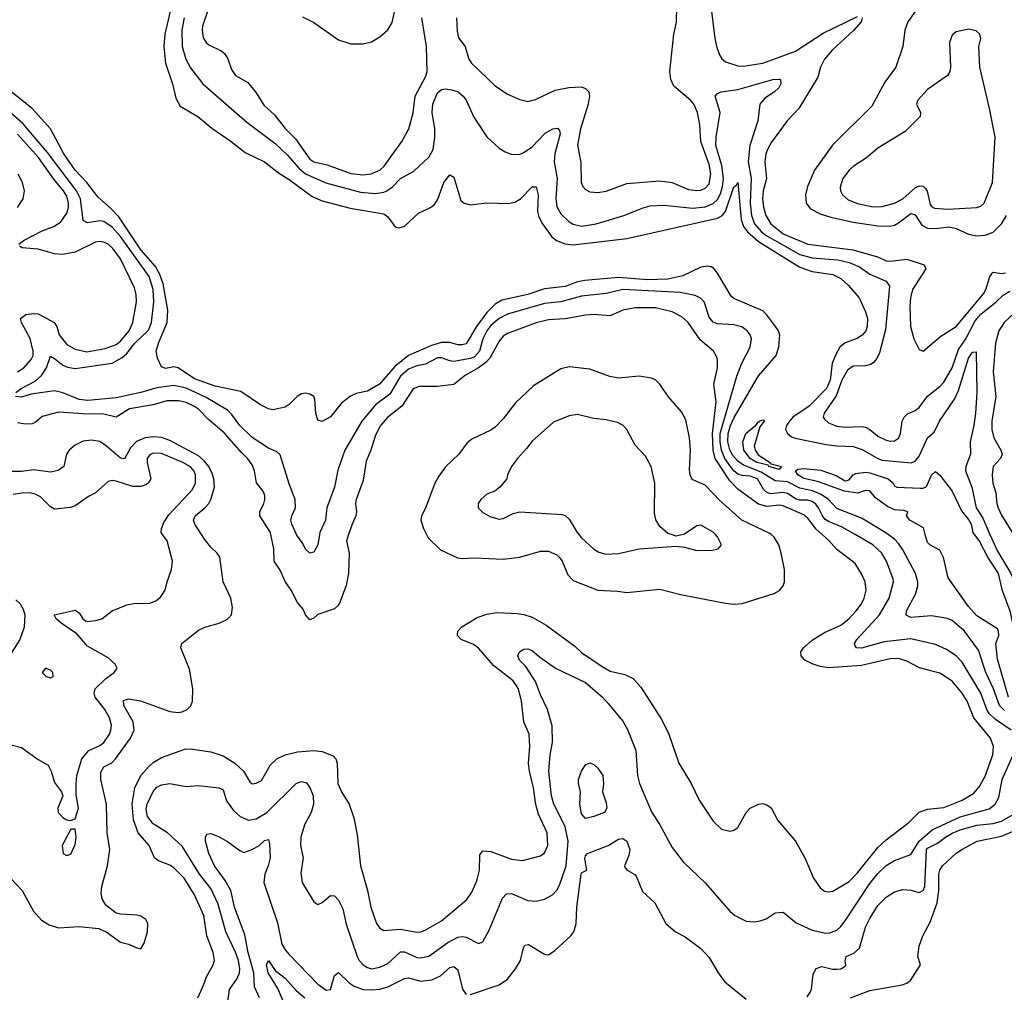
# Model space of a CAD drawing. Header units: inches. Extents: x 1552611 to 1694776, y 811966 to 917215.
# Tile 264 of 549: x 1604541 to 1609324, y 897776 to 902501. Entities that reach past the tile are written whole.
import ezdxf

# ---------------------------------------------------------------- set-up
doc = ezdxf.new("R2010")
doc.units = ezdxf.units.IN
doc.header["$MEASUREMENT"] = 0
doc.layers.add('B6809', color=7, linetype='Continuous')
doc.layers.add('B6900', color=7, linetype='Continuous')

msp = doc.modelspace()

# ---------------------------------------------------------------- linework, layer by layer
at = {"layer": 'B6809', "color": 5}
for points, elevation in [([(1604450, 898991.3), (1604550, 898964.9), (1604630, 898907.4), (1604678.9, 898878.9), (1604694.4, 898850), (1604710, 898796), (1604744, 898750), (1604750.6, 898730), (1604725.5, 898670), (1604728, 898650), (1604750, 898624.9), (1604770, 898614), (1604790, 898610.8), (1604810, 898618), (1604827.3, 898670), (1604816, 898736), (1604815.1, 898790), (1604819.3, 898830), (1604842.4, 898910), (1604876.8, 898950), (1604930, 898975.8), (1604949.9, 898990.1), (1604976.8, 899030), (1604984.2, 899050), (1604986.3, 899073.7), (1604978, 899110), (1604955, 899150), (1604908.4, 899210), (1604902.9, 899230), (1604908.1, 899250), (1604959, 899301), (1605000.7, 899330), (1605015.1, 899350), (1605004.2, 899370), (1604970, 899400.5), (1604870, 899456.9), (1604818, 899518), (1604742.7, 899570), (1604719, 899590), (1604708.7, 899610), (1604810, 899632.7), (1604830, 899618.8), (1604847.7, 899590), (1604860.9, 899580.9), (1604870, 899577.6), (1604910, 899581.7), (1604939.3, 899590), (1604990, 899628.7), (1605061.5, 899658.5), (1605095.2, 899664.8), (1605173, 899667), (1605202, 899678), (1605224.9, 899695.1), (1605248, 899730), (1605256.9, 899770), (1605278.7, 899830), (1605283, 899870), (1605256.8, 899970), (1605235, 900000)], 940), ([(1604495.6, 898330), (1604552.7, 898270), (1604608.9, 898170), (1604646.5, 898126.5), (1604683.6, 898103.6), (1604730, 898089.1), (1604830, 898096.5), (1604925.3, 898085.3), (1604965.9, 898065.9), (1605030, 898019.3), (1605070, 898010.4), (1605110, 897992.2), (1605130, 897988), (1605145.6, 898014.4), (1605162, 898070), (1605163.9, 898110), (1605154, 898130), (1605130, 898145.7), (1605110, 898150.9), (1605030, 898155.1), (1605010, 898161.3), (1604959.6, 898199.6), (1604941.1, 898230), (1604937, 898257), (1604939.6, 898290), (1604967.3, 898390), (1604979.4, 898470), (1604966.7, 898550), (1604962, 898690), (1604935.2, 898810), (1604934.8, 898845.2), (1604949.3, 898870.7), (1604988.9, 898891.1), (1605005.7, 898910), (1605078.7, 899010), (1605096.4, 899050), (1605093, 899090), (1605047.6, 899170), (1605045.6, 899194.4), (1605070, 899202.1), (1605128, 899192), (1605270, 899139.6), (1605310, 899136.1), (1605330, 899138.9), (1605354.7, 899150), (1605371.7, 899168.3), (1605380.1, 899190), (1605382.8, 899250), (1605366.5, 899346.5), (1605323.7, 899450), (1605329.3, 899470), (1605410, 899534.6), (1605440.9, 899550), (1605509.5, 899570), (1605537.3, 899582.7), (1605552, 899590), (1605569.6, 899610), (1605574.1, 899645.9), (1605567.3, 899690), (1605529.7, 899770), (1605512.4, 899890), (1605499.8, 899910), (1605470, 899938.2), (1605438.1, 899978.1), (1605424, 900000)], 920), ([(1605405.7, 897750), (1605434.3, 897810), (1605448.5, 897851.5), (1605481, 897910), (1605487.5, 897930), (1605480.9, 897970), (1605449.3, 898050), (1605435.2, 898150), (1605389.9, 898250), (1605339.4, 898330), (1605290, 898381.1), (1605270, 898393.6), (1605215.3, 898415.3), (1605195.6, 898430), (1605169.9, 898490), (1605115.8, 898550), (1605093.3, 898613.3), (1605087.8, 898692.2), (1605101, 898770), (1605130, 898829.4), (1605170, 898875.1), (1605190, 898892.5), (1605230, 898916), (1605343, 898957), (1605370, 898959), (1605470, 898943.6), (1605530, 898925), (1605586.7, 898890), (1605627.7, 898850), (1605659, 898799), (1605670, 898788.7), (1605690, 898791.3), (1605715.6, 898804.4), (1605759.5, 898880.5), (1605789.9, 898910.1), (1605830, 898930.2), (1605890, 898944.6), (1605971, 898951), (1606010, 898946.2), (1606064.5, 898924.5), (1606077.2, 898910), (1606083, 898890), (1606087, 898790), (1606104.7, 898750), (1606140.7, 898690), (1606164.2, 898624.2), (1606180.8, 898540.8), (1606196.1, 898390), (1606230.2, 898270), (1606246.3, 898190), (1606274.9, 898110), (1606290, 898087.4), (1606310, 898076.1), (1606390, 898082.1), (1606470, 898068.1), (1606490, 898070.2), (1606510, 898078.5), (1606590, 898122.7), (1606712.3, 898227.7), (1606736.8, 898263.2), (1606762.3, 898317.7), (1606773.8, 898370), (1606776.1, 898443.9), (1606790, 898463.6), (1606830, 898460.2), (1606930, 898423.2), (1606982.9, 898417.1), (1607070, 898438.9), (1607090, 898453.7), (1607106, 898490), (1607103.9, 898550), (1607061, 898641), (1607048.6, 898688.6), (1607036.9, 898770), (1607016.9, 898850), (1607013.1, 898890), (1607019, 898970), (1607015.4, 899030), (1606989.9, 899090), (1606979.3, 899190), (1606964.3, 899250), (1606938, 899290), (1606843.3, 899363.3), (1606770, 899448.4), (1606745.8, 899465.8), (1606686, 899490), (1606668.4, 899510), (1606669.8, 899530), (1606688.6, 899551.4), (1606763.1, 899596.9), (1606810, 899613.8), (1606859.1, 899620.9), (1606956.7, 899616.7), (1606990, 899612.2), (1607030, 899599), (1607099, 899559), (1607237.3, 899457.3), (1607270, 899426.2), (1607370, 899359), (1607410, 899336.8), (1607480.7, 899320.7), (1607521, 899301), (1607558.7, 899258.7), (1607660.5, 899100.5), (1607694.7, 899030), (1607742.7, 898890), (1607802, 898790), (1607841.1, 898710), (1607910, 898607.7), (1607950, 898568), (1607990, 898559.1), (1608010, 898564), (1608030, 898576), (1608069.5, 898650), (1608089.7, 898670.3), (1608130, 898690.6), (1608150, 898693.4), (1608170, 898687.3), (1608191.8, 898671.8), (1608223.8, 898610), (1608309, 898510), (1608355, 898430), (1608397.5, 898330), (1608430, 898284), (1608450, 898268.1), (1608470, 898263.8), (1608490, 898267.7), (1608570, 898314.1), (1608610, 898356.1), (1608710, 898480.1), (1608750, 898516.8), (1608859.3, 898600.7), (1608910, 898651.6), (1608950, 898666.3), (1609030, 898673.7), (1609119.8, 898710), (1609175.7, 898744.3), (1609203.4, 898776.6), (1609230, 898825.5), (1609267.3, 898930), (1609271.8, 898970), (1609256.3, 899010), (1609175.1, 899110), (1609143.5, 899190), (1609118.9, 899230), (1609070, 899286.8), (1609010, 899326.8), (1608912.4, 899352.4), (1608850, 899385.5), (1608810, 899398.2), (1608770, 899396.4), (1608630, 899363.3), (1608470, 899352.6), (1608430, 899358.5), (1608390, 899371.4), (1608355.3, 899390), (1608336.2, 899410), (1608335.2, 899430), (1608347.5, 899450), (1608390, 899487.3), (1608450, 899524.5), (1608530, 899559.8), (1608568.3, 899590), (1608604.2, 899630), (1608630, 899663.6), (1608643.2, 899690), (1608651.9, 899730), (1608648.3, 899770), (1608630, 899809.7), (1608598.7, 899858.7), (1608510, 899926.6), (1608471.5, 899971.5), (1608439.4, 900000)], 880), ([(1606138.7, 900000), (1606128.7, 899970), (1606141.2, 899910), (1606138.5, 899810), (1606127, 899753), (1606093.7, 899666.3), (1606086.9, 899653.1), (1606070, 899639.7), (1605990, 899612.2), (1605970, 899593.6), (1605950, 899585.3), (1605930, 899609.6), (1605917.2, 899637.2), (1605889.9, 899670), (1605859.4, 899730), (1605830, 899772.4), (1605806.1, 899826.1), (1605776.7, 899870), (1605775.2, 899930), (1605761.4, 900000)], 880), ([(1605997, 900000), (1605988.7, 899950), (1605970, 899914.5), (1605950, 899909.5), (1605930, 899929.4), (1605916.4, 899956.4), (1605890, 899992), (1605886.3, 900000)], 860), ([(1606516.7, 900000), (1606524.5, 899984.5), (1606585.4, 899925.4), (1606667.4, 899887.4), (1606690, 899883.5), (1606750, 899886.9), (1606890, 899880.1), (1606970, 899890.2), (1607070, 899919), (1607110, 899919.7), (1607150, 899901.5), (1607162, 899890), (1607175.3, 899870), (1607204, 899804), (1607230, 899776.3), (1607350, 899730.2), (1607445.3, 899725.3), (1607490, 899718.3), (1607650, 899734.5), (1607751, 899709), (1607970, 899666.5), (1608010, 899661.5), (1608050, 899665.3), (1608206, 899714), (1608231.8, 899728.2), (1608249.7, 899750), (1608256.4, 899770), (1608255.8, 899830), (1608240.6, 899910), (1608227.7, 899950), (1608206.4, 899986.4), (1608191.6, 900000)], 920), ([(1607256.4, 900000), (1607270, 899983.1), (1607330, 899929.1), (1607354.9, 899914.9), (1607390, 899904.5), (1607450, 899907.3), (1607550, 899930.3), (1607730, 899942.8), (1607770, 899938.8), (1607830, 899922), (1607903.8, 899923.8), (1607933.2, 899930), (1607949.2, 899950), (1607930, 899989), (1607920.4, 900000)], 940), ([(1607764.4, 900000), (1607730, 899992.7), (1607706.6, 900000)], 940), ([(1609356.5, 899050), (1609280.8, 899100.8), (1609250.3, 899130), (1609238.8, 899150), (1609209.5, 899230), (1609119.7, 899379.7), (1609090, 899411.4), (1609042.2, 899442.2), (1608990, 899465.5), (1608870, 899493.4), (1608740.9, 899479.1), (1608630, 899448.7), (1608606, 899450), (1608598.7, 899458.7), (1608595.4, 899470), (1608607.9, 899490), (1608717.9, 899610), (1608763.8, 899690), (1608784.9, 899770), (1608783.9, 899783.9), (1608751, 899870), (1608728.5, 899910), (1608685.5, 899950), (1608599.2, 900000)], 860), ([(1609324.4, 899144.4), (1609300.6, 899170), (1609270.9, 899250.9), (1609233.8, 899330), (1609198.4, 899438.4), (1609130, 899531.1), (1609070, 899582.5), (1609047.9, 899592.1), (1608970, 899604.9), (1608870, 899597.1), (1608847.5, 899607.5), (1608849.1, 899630), (1608893.1, 899710), (1608903.2, 899750), (1608903.6, 899770), (1608892.2, 899810), (1608830, 899924.8), (1608810, 899956.1), (1608790, 899977.5), (1608759, 900000)], 840), ([(1609344.8, 899210), (1609290, 899394), (1609283.2, 899470), (1609296.5, 899510), (1609296.3, 899530), (1609290, 899542.2), (1609190, 899605.7), (1609149.7, 899650), (1609051.6, 899790), (1609028.1, 899888.1), (1609010, 899924), (1608962, 899950), (1608950, 899962), (1608940, 900000)], 820), ([(1609177.9, 900000), (1609201.4, 899970), (1609244.6, 899884.6), (1609293.1, 899810), (1609312.2, 899732.2), (1609351, 899630), (1609363.9, 899570), (1609374.5, 899550), (1609390, 899532.3), (1609410, 899521), (1609470, 899510.8), (1609490, 899496.1), (1609548.5, 899430), (1609576.9, 899376.9), (1609596.4, 899356.4), (1609630, 899347.6), (1609690, 899342.8), (1609721.6, 899330), (1609750, 899299.1), (1609799.2, 899219.2), (1609872, 899152), (1609910, 899136.9), (1609930, 899134.9), (1610000, 899143.7)], 820), ([(1609254, 900000), (1609290, 899919.4), (1609353.9, 899813.9), (1609410, 899689.4), (1609451.4, 899650), (1609485.5, 899605.5), (1609565.4, 899570), (1609595.8, 899550), (1609622, 899522), (1609650, 899479.7), (1609665.7, 899465.7), (1609733.4, 899430), (1609815.3, 899395.3), (1609838.2, 899378.2), (1609870, 899344.5), (1609890, 899332.2), (1609930, 899320.2), (1609986, 899286), (1610000, 899279.7)], 840), ([(1604522, 899682), (1604542.8, 899662.8), (1604558, 899638), (1604566.3, 899610), (1604562.8, 899550), (1604541.1, 899490), (1604468, 899372)], 940), ([(1605552.2, 897730), (1605559.9, 897790), (1605597.2, 897842.8), (1605608.3, 897870), (1605609.9, 897890.1), (1605603.5, 897930), (1605590, 897971.6), (1605542.5, 898070), (1605504.8, 898204.8), (1605470, 898279.9), (1605414.3, 898350), (1605330, 898485.5), (1605259.3, 898550), (1605190, 898595.2), (1605162.4, 898630), (1605154.7, 898665.3), (1605159.9, 898690), (1605190, 898752.3), (1605207.4, 898772.6), (1605230, 898783.5), (1605270.1, 898790.1), (1605350, 898776.2), (1605410, 898780.2), (1605510.6, 898770), (1605530, 898759.5), (1605546.2, 898706.2), (1605579.5, 898659.5), (1605612.6, 898630), (1605652.2, 898612.2), (1605690, 898619.2), (1605741.6, 898650), (1605884, 898790), (1605910, 898799.7), (1605934.2, 898794.2), (1605950, 898770.4), (1605965.9, 898730), (1605968.1, 898690), (1605956.8, 898650), (1605924.2, 898590), (1605907.3, 898530), (1605905.7, 898490), (1605918, 898430), (1605905.9, 898354.1), (1605913.1, 898310), (1605970, 898214.8), (1605990, 898202), (1606010, 898213), (1606050, 898246.4), (1606070, 898244.4), (1606090, 898223.7), (1606110, 898181.6), (1606127, 898107), (1606180.1, 897950), (1606190.2, 897930), (1606208.8, 897908.8), (1606230, 897896.1), (1606250, 897890.8), (1606290, 897898.1), (1606330, 897916.6), (1606390, 897971.9), (1606410, 897973.3), (1606470, 897945.2), (1606490, 897942.9), (1606529, 897951), (1606621.4, 898018.6), (1606670, 898044.4), (1606690, 898047.8), (1606710, 898044.7), (1606770, 898012.7), (1606782.4, 898017.6), (1606790, 898022), (1606821.8, 898078.2), (1606886.6, 898233.4), (1606905.9, 898254.1), (1606930, 898256), (1607010, 898222.6), (1607050, 898218.2), (1607090, 898228.2), (1607129.9, 898250.1), (1607150, 898272.4), (1607163.3, 898296.7), (1607194.7, 898390), (1607205.1, 898510), (1607190, 898581.7), (1607135, 898690), (1607123.9, 898730), (1607110.9, 898850), (1607117.6, 898930), (1607128.4, 898990), (1607127.8, 899070), (1607105.4, 899150), (1607070, 899220.4), (1607045.8, 899285.9), (1606998.9, 899358.9), (1606968.9, 899390), (1606961, 899410), (1606968, 899430), (1606990, 899443.7), (1607010, 899445.3), (1607030, 899436), (1607065.3, 899405.3), (1607143.6, 899350), (1607290, 899280.5), (1607371.3, 899210), (1607399.7, 899179.7), (1607470, 899093.6), (1607495.4, 899050), (1607533.8, 898950), (1607542.7, 898830), (1607550.9, 898790.9), (1607610, 898652.2), (1607650.2, 898590), (1607710, 898479.3), (1607764.2, 898410), (1607870, 898307.6), (1607990.3, 898170), (1608014.9, 898150), (1608070, 898122.3), (1608110, 898118.9), (1608137.3, 898122.8), (1608166.9, 898133.1), (1608210, 898161.6), (1608250, 898164.9), (1608312.7, 898112.8), (1608390, 898077.6), (1608457.1, 898062.9), (1608475.8, 898064.2), (1608510, 898078), (1608530, 898095.3), (1608550, 898122.8), (1608670, 898304.6), (1608710, 898353.4), (1608750, 898391.5), (1608790, 898415.7), (1608870, 898446), (1608910.1, 898509.9), (1608973.9, 898566.1), (1609110, 898628.5), (1609250, 898668.1), (1609279.1, 898690), (1609296.8, 898723.2), (1609313.3, 898810), (1609366, 898930)], 860), ([(1608365.7, 897754.3), (1608382.4, 897777.6), (1608387.9, 897792.1), (1608395.8, 897864.2), (1608410, 897892.4), (1608438, 897902), (1608488.7, 897888.7), (1608510, 897887.8), (1608530, 897890.3), (1608550, 897903.8), (1608554.7, 897910), (1608551.2, 897930), (1608555.6, 897950), (1608593.3, 897966.7), (1608620.6, 897990), (1608650, 898092), (1608670, 898135.3), (1608710, 898197.6), (1608750, 898238.6), (1608790, 898263.9), (1608830, 898275.9), (1608870, 898273), (1608910, 898260.3), (1608930, 898270.3), (1608936.9, 898290), (1608945.9, 898470), (1608950, 898476.3), (1608999.9, 898500.1), (1609037.4, 898530), (1609070, 898548.8), (1609110, 898566.1), (1609190, 898588.1), (1609270, 898595.5), (1609310, 898607.6), (1609370, 898641)], 840), ([(1605705.9, 897750), (1605682.1, 897802.1), (1605678.3, 897870), (1605651.2, 897970), (1605634.6, 898054.6), (1605585.2, 898190), (1605567.2, 898270), (1605539.1, 898319.1), (1605488.1, 898390), (1605459.2, 898450), (1605443.7, 898510), (1605443.8, 898530), (1605450, 898543.8), (1605470, 898547.2), (1605510, 898531.4), (1605550, 898509), (1605610, 898464.4), (1605630, 898455.8), (1605670, 898470.1), (1605704.8, 898490), (1605730, 898513.6), (1605750, 898518), (1605755.2, 898495.2), (1605757.3, 898430), (1605748, 898390), (1605732.1, 898350), (1605726.7, 898310), (1605793.5, 898113.5), (1605815, 898010), (1605830, 897982.3), (1605850, 897959), (1605990, 897816.3), (1606030, 897786.8), (1606050.5, 897789.5), (1606070, 897857.1), (1606090, 897873.1), (1606141.6, 897821.6), (1606165.1, 897805.1), (1606210, 897789.1), (1606250, 897787.7), (1606290, 897792), (1606330, 897803.4), (1606410, 897843), (1606430, 897845.6), (1606490, 897830.5), (1606543.3, 897836.7), (1606584.3, 897855.7), (1606630, 897897.3), (1606650, 897901.4), (1606670, 897885.7), (1606691.6, 897791.6), (1606710, 897765.9)], 840), ([(1606730, 897764.7), (1606870, 897813.1), (1606910, 897840.2), (1606950, 897890.2), (1606973.3, 897930), (1606987.8, 897992.2), (1606995.4, 898004.6), (1607011.8, 898008.2), (1607090, 897961.7), (1607110, 897958.7), (1607140.9, 897979.1), (1607217.4, 898050), (1607232.3, 898070), (1607244.6, 898110), (1607247.6, 898190), (1607268.3, 898350), (1607270, 898356.3), (1607295.3, 898370), (1607285.9, 898425.9), (1607290, 898439.3), (1607299.6, 898450), (1607399.5, 898490), (1607450, 898519.3), (1607470, 898523.8), (1607490, 898510.4), (1607504.4, 898470), (1607500, 898440), (1607478.8, 898390), (1607481.4, 898381.4), (1607491.3, 898370), (1607529, 898349), (1607537.8, 898337.8), (1607565.8, 898265.8), (1607625.5, 898210), (1607678.8, 898110), (1607727.3, 898070), (1607774, 898046), (1607850, 897988.2), (1607890, 897944.9), (1607934.4, 897870), (1607966.5, 897826.5), (1608070, 897743.1)], 840), ([(1608577, 897750), (1608670, 897785.2), (1608827.5, 897812.5), (1608850, 897820.3), (1608867.3, 897832.7), (1608917, 897910), (1608903.8, 897950), (1608910, 898000.5), (1608927.4, 898050), (1608963.5, 898116.5), (1608997.3, 898210), (1609006.1, 898270), (1609005, 898350), (1609009.9, 898370), (1609023.7, 898390), (1609090, 898452), (1609117.3, 898470), (1609191.6, 898510), (1609310, 898534.5), (1609363.4, 898556.6)], 820), ([(1605830, 897709.6), (1605795.2, 897795.2), (1605748.6, 897870), (1605740.4, 897910), (1605749.6, 897930.4), (1605782.1, 897882.1), (1605830, 897844.5), (1605884.4, 897784.4), (1605925.6, 897750)], 820)]:
    msp.add_lwpolyline(points, dxfattribs=dict(at, elevation=elevation))
for points, elevation in [([(1604666, 899350), (1604650.6, 899330), (1604670, 899310.6), (1604690, 899304.4), (1604704, 899310), (1604702, 899330), (1604690, 899340.7)], 960), ([(1607290, 898620.9), (1607270, 898643.7), (1607261.1, 898690), (1607265.1, 898750), (1607255.1, 898790), (1607254.7, 898810), (1607269.7, 898850), (1607290, 898881), (1607310, 898890.8), (1607330, 898882), (1607350, 898865.5), (1607372.9, 898830), (1607376.5, 898790), (1607371.7, 898750), (1607390, 898696), (1607393.4, 898670), (1607381, 898650), (1607330, 898629.4)], 840), ([(1604810, 898568), (1604790, 898568), (1604746.8, 898490), (1604752, 898450), (1604770, 898441), (1604790, 898446.8), (1604810, 898494), (1604815.1, 898530)], 940)]:
    msp.add_lwpolyline(points, close=True, dxfattribs=dict(at, elevation=elevation))
at = {"layer": 'B6900', "color": 5}
for points, elevation in [([(1605915.1, 902515.1), (1605970, 902486.7), (1606090, 902403.1), (1606150, 902384.2), (1606210, 902384.2), (1606250, 902393.1), (1606290, 902418.3), (1606328.5, 902451.5), (1606350, 902487), (1606396.9, 902703.1)], 920), ([(1606663.1, 902510), (1606665.7, 902445.7), (1606672.1, 902412.1), (1606705.1, 902370), (1606722.6, 902310), (1606735, 902290), (1606850, 902180.2), (1606910, 902139.7), (1606970, 902114), (1607010, 902103.9), (1607046.7, 902113.3), (1607141.6, 902158.4), (1607208.1, 902171.9), (1607270, 902174.3), (1607290, 902167.3), (1607305.8, 902150), (1607309.4, 902130), (1607302.6, 902090), (1607264.5, 901970), (1607251, 901891), (1607266.6, 901806.6), (1607268.6, 901710), (1607276.1, 901690), (1607290, 901675.3), (1607310, 901665.4), (1607350, 901661.3), (1607390, 901668.8), (1607490, 901704.6), (1607650, 901718.7), (1607710, 901710.7), (1607790, 901675.3), (1607830, 901670.7), (1607850, 901673.6), (1607870, 901682.6), (1607890, 901703.8), (1607898.5, 901750), (1607890, 901797.2), (1607849.9, 901910), (1607845.4, 901990), (1607834.2, 902050), (1607816, 902090), (1607799.9, 902110), (1607717.8, 902177.8), (1607703.4, 902210), (1607698.7, 902250), (1607718.4, 902430), (1607731.6, 902488.4), (1607734.7, 902650)], 880), ([(1607893.7, 902610), (1607917.1, 902410), (1607926.7, 902366.7), (1607940.8, 902330), (1607951.2, 902311.2), (1607970, 902296.5), (1608030, 902277.5), (1608055, 902275), (1608150, 902290.1), (1608310, 902348.1), (1608444.6, 902435.4), (1608610, 902516)], 880), ([(1605278, 902570), (1605245.5, 902430), (1605241.6, 902370), (1605249.4, 902290), (1605283, 902190), (1605299.5, 902119.5), (1605321.1, 902081.1), (1605406, 902030), (1605473.7, 901973.7), (1605568, 901910), (1605636.2, 901856.2), (1605730.2, 901810), (1605797.4, 901757.4), (1605850, 901724.6), (1605962.5, 901642.5), (1606010, 901621.2), (1606145.5, 901585.5), (1606310, 901557.4), (1606330, 901543.1), (1606360.8, 901500.7), (1606370, 901492.6), (1606384.7, 901490), (1606410, 901497.8), (1606478.3, 901561.7), (1606532.8, 901587.2), (1606556.2, 901603.8), (1606571.4, 901628.6), (1606601.8, 901710), (1606630, 901748), (1606650, 901736), (1606683.4, 901623.4), (1606699.3, 901610), (1606730, 901601), (1606810, 901610.8), (1606910, 901607.6), (1606945.4, 901614.6), (1606974.2, 901630), (1607030, 901689), (1607050, 901688.7), (1607059.3, 901650), (1607055.9, 901570), (1607062.8, 901542.8), (1607080.4, 901510), (1607126.5, 901446.5), (1607147.9, 901427.9), (1607190, 901411.8), (1607230, 901407.4), (1607490, 901437.8), (1607930, 901536.4), (1607951.8, 901548.2), (1607970, 901570), (1608010, 901688.5), (1608023.3, 901696.7), (1608030, 901710.6), (1608045.8, 901530), (1608056.7, 901496.7), (1608076.4, 901470), (1608130, 901423.6), (1608330, 901298.3), (1608390, 901277.9), (1608490, 901262.5), (1608530, 901243.5), (1608566.5, 901210), (1608618, 901150), (1608650, 901081.6), (1608659.8, 901050), (1608657, 901010), (1608650.8, 900990), (1608635.2, 900970), (1608608.5, 900951.5), (1608550, 900930.5), (1608525.4, 900910), (1608504.7, 900875.3), (1608487.7, 900832.3), (1608477.2, 900750), (1608460.8, 900710), (1608376, 900624), (1608297.3, 900570), (1608279.6, 900550), (1608265.3, 900530), (1608261.3, 900510), (1608271.2, 900490), (1608290, 900475), (1608308.6, 900468.6), (1608457.8, 900437.8), (1608510, 900430.1), (1608590, 900428.3), (1608632.5, 900412.5), (1608708.9, 900368.9), (1608730, 900361.6), (1608871.6, 900348.4), (1608890, 900357.1), (1608910, 900381.2), (1608950, 900470.3), (1608982.4, 900497.6), (1609008.6, 900551.4), (1609081.9, 900658.1), (1609100.4, 900699.6), (1609150, 900856.5), (1609170, 900885.3), (1609187.1, 900887.1), (1609190.6, 900690), (1609184.4, 900590), (1609175.9, 900530), (1609157.3, 900450), (1609159.7, 900390), (1609137.3, 900330), (1609134.8, 900310), (1609165.3, 900230), (1609187.2, 900130), (1609218.8, 900078.8), (1609254, 900000)], 840), ([(1605454.7, 902545.3), (1605429.5, 902470), (1605427.1, 902450), (1605432.9, 902412.8), (1605446.7, 902390), (1605459.3, 902379.3), (1605520.3, 902350), (1605536.5, 902336.5), (1605551.4, 902311.4), (1605570, 902259.1), (1605590, 902230.4), (1605650, 902195.3), (1605690, 902145.2), (1605726.5, 902086.5), (1605778.6, 902038.6), (1605830, 901972.9), (1605881.5, 901921.5), (1605950, 901823.9), (1605970, 901809.7), (1606035.3, 901795.3), (1606150, 901754), (1606210, 901746.9), (1606247.5, 901752.5), (1606289.8, 901770), (1606311.9, 901790), (1606396.5, 901910), (1606430.6, 901970), (1606451.5, 902048.5), (1606461.6, 902130), (1606513.2, 902226.8), (1606520.4, 902250), (1606517.2, 902370), (1606494.7, 902510)], 880), ([(1608890, 902540.9), (1608855.4, 902490), (1608841, 902450), (1608831.1, 902370), (1608796.9, 902270), (1608742.7, 902197.3), (1608679.6, 902080.4), (1608489.2, 901890.8), (1608402.3, 901770), (1608367.5, 901690), (1608358.7, 901650), (1608360.6, 901610), (1608382.7, 901582.7), (1608430, 901557.5), (1608481.5, 901541.5), (1608590, 901517.4), (1608710, 901499.3), (1608770, 901498.1), (1608790, 901502.5), (1608810, 901513.5), (1608870, 901559.8), (1608890, 901553.5), (1608922.5, 901502.5), (1608950, 901488.2), (1608990, 901486.4), (1609055.4, 901495.4), (1609090, 901486.3), (1609150, 901459.1), (1609190, 901450.2), (1609230, 901454.4), (1609270, 901469.5), (1609310, 901508.7), (1609334.1, 901550)], 920), ([(1605340.5, 902510), (1605328.2, 902450), (1605329.6, 902370), (1605348.5, 902308.5), (1605370, 902266.5), (1605431.3, 902190), (1605643.7, 902003.7), (1605781.1, 901901.1), (1605842.3, 901842.3), (1605898.9, 901778.9), (1605930, 901752.9), (1606028.1, 901708.1), (1606197.1, 901662.9), (1606270, 901657.4), (1606310, 901663.3), (1606325.1, 901670), (1606351.5, 901688.5), (1606390, 901730.1), (1606455.3, 901764.7), (1606530, 901834.4), (1606549.2, 901870), (1606557.3, 901930), (1606556.8, 901970), (1606544.4, 902050), (1606547.5, 902090), (1606570, 902146.2), (1606590, 902161.1), (1606610, 902165.2), (1606640.8, 902160.8), (1606670.2, 902150), (1606695.5, 902130), (1606710.2, 902110), (1606746.7, 902026.7), (1606810, 901932.7), (1606870, 901877.1), (1606898.9, 901858.9), (1606927.7, 901847.7), (1606966.7, 901846.7), (1606990, 901855.2), (1607030, 901884.1), (1607093.6, 901950), (1607130, 901971.5), (1607153.4, 901973.4), (1607163.1, 901963.1), (1607165.9, 901945.9), (1607141, 901850), (1607137.5, 901810), (1607151.6, 901730), (1607144.5, 901630), (1607150, 901593), (1607170, 901558.2), (1607210, 901519.8), (1607230, 901507.5), (1607270, 901498.7), (1607341.6, 901510), (1607476.2, 901550), (1607570, 901587.3), (1607603.8, 901596.2), (1607670, 901599.3), (1607810, 901585.3), (1607870, 901591.6), (1607910, 901607.9), (1607930, 901627.9), (1607944.5, 901655.5), (1607955.3, 901690), (1607959.4, 901730), (1607952.2, 901792.2), (1607922.9, 901890), (1607923.3, 901930), (1607942.8, 902050), (1607918.8, 902130), (1607930, 902142.4), (1607948.7, 902151.3), (1608030, 902161.9), (1608199.5, 902210), (1608232.4, 902212.4), (1608236.4, 902210), (1608238.2, 902190), (1608229.1, 902170), (1608207.4, 902150), (1608160.1, 902119.9), (1608136.5, 902090), (1608126.8, 902010), (1608087.6, 901890), (1608079.2, 901810), (1608094.3, 901730), (1608089.3, 901610), (1608096.5, 901550), (1608110.4, 901510), (1608143.7, 901470), (1608170, 901451), (1608330, 901360.7), (1608390, 901344.8), (1608514.3, 901334.3), (1608570, 901322.1), (1608619.6, 901299.6), (1608670, 901265), (1608750.5, 901230.5), (1608765.9, 901205.9), (1608745.9, 900994.1), (1608716.8, 900883.2), (1608704.4, 900855.6), (1608686.6, 900833.4), (1608674.2, 900825.8), (1608650, 900819.8), (1608590, 900817.7), (1608562.2, 900797.8), (1608534.9, 900750), (1608506.8, 900673.2), (1608448.3, 900590), (1608444.2, 900570), (1608450, 900561.1), (1608470, 900543.2), (1608510, 900526.3), (1608550, 900521.4), (1608630, 900524.2), (1608650, 900520.7), (1608670, 900510.2), (1608710, 900477.8), (1608750, 900458.8), (1608770, 900453.8), (1608790, 900454.9), (1608810, 900468.4), (1608819.1, 900490), (1608827.8, 900550), (1608837.3, 900570), (1608853, 900587), (1608890, 900603.2), (1608910, 900617.3), (1608950, 900672.6), (1609010, 900718.6), (1609030, 900740.7), (1609069.9, 900810), (1609101.5, 900898.5), (1609136.2, 900950), (1609181.7, 901038.3), (1609210, 901070.4), (1609284.9, 901130), (1609317.4, 901162.6), (1609350, 901182.1)], 860), ([(1608634, 902510), (1608628, 902490), (1608593.5, 902450), (1608486.8, 902353.2), (1608450.1, 902310), (1608431.4, 902270), (1608417.8, 902222.2), (1608325.1, 902070), (1608269.7, 902010.3), (1608193.5, 901906.5), (1608172.8, 901870), (1608165.6, 901850), (1608161, 901810), (1608168.8, 901730), (1608153.1, 901670), (1608149.1, 901630), (1608153.9, 901590), (1608165.4, 901550), (1608189.2, 901510), (1608250, 901461.4), (1608370, 901410.8), (1608590, 901383.5), (1608708.4, 901348.4), (1608750.7, 901330), (1608770, 901327.2), (1608850, 901338.2), (1608934.6, 901310), (1608942.2, 901290), (1608878, 901190), (1608867.5, 901150), (1608865.5, 901110), (1608868.6, 901010), (1608884.2, 900950), (1608910, 900898.4), (1608930, 900890.4), (1609016.1, 900963.9), (1609090, 901010.2), (1609222, 901170), (1609234.7, 901190), (1609251.8, 901248.2), (1609264.7, 901270), (1609270, 901274.4), (1609310, 901268.1), (1609330, 901270.7)], 880), ([(1608759, 900000), (1608748, 900008), (1608630, 900079.3), (1608510, 900127.2), (1608469.1, 900170), (1608434.4, 900194.4), (1608391.6, 900211.6), (1608330, 900224.7), (1608270, 900255.6), (1608210, 900260.8), (1608142.5, 900302.5), (1608056.1, 900336.1), (1608030, 900355.7), (1608004.6, 900384.6), (1607990, 900411.9), (1607980.7, 900450), (1607982.8, 900490), (1607994.5, 900530), (1608010, 900565.5), (1608130, 900770.2), (1608215.7, 900870), (1608227.9, 900912.1), (1608233.1, 900970), (1608226.4, 900990), (1608212.8, 901010), (1608168.8, 901068.8), (1608150, 901086), (1608010, 901146.9), (1607997.4, 901157.4), (1607929.9, 901269.9), (1607912.2, 901292.2), (1607899.7, 901299.7), (1607883.8, 901303.8), (1607850, 901299.5), (1607762.6, 901257.4), (1607690, 901240.1), (1607590, 901237.2), (1607450, 901249.1), (1607285.4, 901234.6), (1607250, 901226.9), (1607190, 901204.9), (1607090, 901193.2), (1607010, 901166), (1606882.2, 901137.8), (1606850, 901118.7), (1606810, 901079), (1606759.2, 901010), (1606710, 900927), (1606690, 900920.9), (1606670, 900921.7), (1606630, 900932.8), (1606590, 900933.1), (1606541.1, 900918.9), (1606430, 900869.9), (1606363.2, 900816.8), (1606289.5, 900730), (1606230, 900696), (1606175.3, 900684.7), (1606148.5, 900671.5), (1606103.1, 900636.9), (1606050, 900571.1), (1606010, 900549.6), (1605990, 900555.3), (1605978.9, 900590), (1605975.2, 900655.2), (1605969.6, 900670), (1605950, 900682.2), (1605930, 900686.2), (1605910, 900683.1), (1605888.2, 900670), (1605850, 900631.6), (1605830, 900618.7), (1605770, 900606), (1605750, 900609.8), (1605710, 900630.8), (1605615.3, 900695.3), (1605490, 900721.4), (1605390, 900755.9), (1605310, 900809.5), (1605290, 900815), (1605250, 900806.5), (1605230, 900814.7), (1605210, 900857.4), (1605204.5, 900890), (1605214.8, 900930), (1605257, 901030), (1605261.2, 901090), (1605237.2, 901217.2), (1605222.5, 901262.5), (1605201.5, 901301.5), (1605130, 901382.4), (1605022.5, 901542.5), (1604984, 901584), (1604920, 901640), (1604867.8, 901710), (1604809.9, 901770), (1604755.5, 901850), (1604690.8, 901970.8), (1604602.4, 902070), (1604490, 902158)], 840), ([(1604522.7, 900690), (1604548.8, 900710), (1604615.8, 900744.2), (1604647.5, 900772.5), (1604671.1, 900810), (1604690, 900865.7), (1604710, 900855.2), (1604750, 900822.2), (1604772.9, 900812.9), (1604810, 900806.5), (1604990, 900831.7), (1605039.6, 900860.4), (1605061.3, 900878.7), (1605099.7, 900930), (1605167.4, 900992.6), (1605181, 901030), (1605193, 901130), (1605189.6, 901190), (1605170, 901252.9), (1605030, 901448.3), (1604990, 901492.3), (1604950, 901520.7), (1604930, 901524.3), (1604870, 901514.8), (1604850, 901526), (1604835.7, 901630), (1604817, 901670), (1604675.3, 901855.3), (1604556.3, 901996.3), (1604490, 902054.9)], 860), ([(1604536.8, 901410), (1604563.2, 901430), (1604650, 901475.4), (1604710, 901498.6), (1604741.3, 901518.7), (1604770, 901561.2), (1604778.2, 901590), (1604778.6, 901610), (1604770, 901643.7), (1604754, 901670), (1604706.8, 901726.8), (1604631.9, 901831.9), (1604530, 901944.4)], 880), ([(1604530, 901587.9), (1604557.4, 901630), (1604565, 901670), (1604555.3, 901710), (1604534, 901750)], 920), ([(1604530, 900789.7), (1604561.5, 900810), (1604597.5, 900850), (1604605.7, 900870), (1604607, 900890), (1604591.9, 900951.9), (1604549.3, 901030), (1604544.6, 901050), (1604571, 901069), (1604610, 901074.3), (1604630, 901071.3), (1604709, 901030), (1604722.1, 901010), (1604733.5, 900970), (1604770, 900923.7), (1604810, 900899.8), (1604866.9, 900886.9), (1604956.2, 900903.8), (1605010, 900923.6), (1605030, 900939.3), (1605072.3, 900990), (1605090.9, 901030), (1605108.7, 901130), (1605106.3, 901166.3), (1605098.2, 901198.2), (1605030, 901339.8), (1604993.1, 901390), (1604970, 901409.9), (1604950, 901420.5), (1604930, 901424.2), (1604910, 901419.6), (1604810, 901371.2), (1604750, 901359.7), (1604710, 901363), (1604630, 901385.9), (1604552.4, 901392.4), (1604540.9, 901400.9)], 880), ([(1608599.2, 900000), (1608536.4, 900036.4), (1608470, 900062.5), (1608453.4, 900073.4), (1608440.3, 900090), (1608421.8, 900130), (1608407.6, 900147.6), (1608390, 900160.3), (1608370, 900166.5), (1608330, 900167), (1608312.2, 900172.2), (1608270, 900198.6), (1608250, 900203.9), (1608190, 900198.4), (1608170, 900203.9), (1608156.3, 900216.3), (1608125.3, 900270), (1608090, 900283.6), (1608050, 900286.8), (1608030, 900293.1), (1608010, 900309.6), (1607990, 900334.8), (1607966.1, 900370), (1607949.2, 900409.2), (1607942.8, 900450), (1607944.3, 900490), (1608024.3, 900770), (1608048, 900832), (1608089.8, 900910), (1608096.2, 900950), (1608088.7, 900970), (1608074.2, 900990), (1608048.6, 901008.6), (1608010, 901018.3), (1607930, 901022.8), (1607910, 901031.4), (1607890, 901056.4), (1607866.1, 901130), (1607848.6, 901148.6), (1607821.7, 901161.7), (1607750, 901175.9), (1607470, 901189.5), (1607390, 901170.3), (1607270, 901157.7), (1607170, 901130.3), (1607090, 901122.4), (1606910, 901070.7), (1606869.5, 901050), (1606830, 901015.4), (1606810.3, 900989.7), (1606790.8, 900950), (1606774.2, 900890), (1606750, 900863.8), (1606730, 900855.6), (1606650, 900841.2), (1606630, 900843.7), (1606590, 900858.7), (1606570, 900858), (1606511.7, 900828.3), (1606470, 900818.8), (1606430, 900802.5), (1606390, 900769.4), (1606338.2, 900681.8), (1606270.1, 900629.9), (1606202.2, 900550), (1606120.5, 900410), (1606087.1, 900312.9), (1606069.5, 900230), (1606033.1, 900130), (1606026.3, 900070), (1605998.6, 900010), (1605997, 900000)], 860), ([(1609419.5, 901120.5), (1609323, 901030), (1609297.7, 900990), (1609281.5, 900930), (1609269.7, 900790), (1609282.6, 900670), (1609263.9, 900550), (1609262.9, 900510), (1609272.1, 900470), (1609306.4, 900410), (1609312.7, 900390), (1609304.5, 900370), (1609270.2, 900330), (1609264.1, 900290), (1609268.7, 900250), (1609282.6, 900202.6), (1609287, 900150), (1609294, 900130), (1609310, 900094.2), (1609368.8, 900000)], 860), ([(1608439.4, 900000), (1608410, 900026.1), (1608370, 900079.4), (1608353.7, 900093.7), (1608250, 900139.6), (1608230, 900142.5), (1608170, 900136.7), (1608130, 900147.1), (1608030, 900220.6), (1607990, 900260.1), (1607920, 900370), (1607910, 900410), (1607906.3, 900490), (1607924.8, 900644.8), (1607913.3, 900730), (1607929.9, 900810), (1607929.9, 900849.9), (1607925.1, 900865.1), (1607910.4, 900890.4), (1607846.2, 900946.2), (1607787.9, 901030), (1607756.9, 901056.9), (1607710, 901081.6), (1607630, 901101.9), (1607530, 901100.5), (1607470, 901090.6), (1607410, 901063), (1607330, 901068.2), (1607290, 901066.1), (1607190, 901048), (1607110, 901042.9), (1607050, 901028), (1606910, 900976), (1606890, 900963.2), (1606870, 900939.8), (1606824, 900856), (1606804.8, 900835.2), (1606770, 900809.5), (1606706.3, 900773.7), (1606650.5, 900729.5), (1606570, 900719.5), (1606480.7, 900719.3), (1606451.7, 900708.3), (1606396.9, 900623.1), (1606329.4, 900570), (1606293.5, 900530), (1606270, 900483), (1606247.2, 900410), (1606223.9, 900356.1), (1606210, 900262), (1606175, 900170), (1606172.2, 900150), (1606177.2, 900110), (1606173.8, 900090), (1606155.3, 900050), (1606138.7, 900000)], 880), ([(1608191.6, 900000), (1608185.5, 900005.5), (1608049.2, 900069.2), (1607943.6, 900163.6), (1607870, 900239.5), (1607808, 900268), (1607797.8, 900290), (1607794.7, 900314.7), (1607799.2, 900410), (1607794.8, 900470), (1607776.8, 900556.8), (1607756, 900596), (1607691.7, 900670), (1607650, 900730.9), (1607630, 900750.8), (1607610, 900760.3), (1607550, 900768.9), (1607450, 900759.8), (1607408, 900768), (1607310, 900803.5), (1607210, 900814.2), (1607170, 900805.1), (1607037.6, 900722.4), (1606950, 900640.4), (1606890, 900562.2), (1606850, 900520.8), (1606830, 900507.1), (1606737.1, 900462.9), (1606714.7, 900445.3), (1606674.3, 900390), (1606610, 900328.3), (1606576.6, 900283.4), (1606557.6, 900250), (1606511.5, 900128.5), (1606492.6, 900090), (1606490.3, 900070), (1606501.7, 900030), (1606516.7, 900000)], 920), ([(1605886.3, 900000), (1605863.2, 900050), (1605858.5, 900070), (1605862.5, 900090), (1605881, 900130), (1605879.2, 900170), (1605850, 900245.6), (1605806.3, 900386.3), (1605790, 900401.5), (1605750, 900419.8), (1605670, 900471.2), (1605611, 900530), (1605570, 900584.7), (1605550, 900604), (1605446.2, 900666.2), (1605350, 900711.7), (1605290, 900724.4), (1605206.9, 900713.1), (1605130, 900690.7), (1605010, 900664.5), (1604871.6, 900651.6), (1604830, 900655.7), (1604750, 900688.9), (1604710, 900697.3), (1604597.5, 900682.5), (1604550, 900667.8), (1604520.9, 900670)], 860), ([(1605761.4, 900000), (1605759.4, 900010), (1605706.8, 900090), (1605707, 900110), (1605727.2, 900150), (1605732.3, 900170), (1605731.6, 900190), (1605723.9, 900210), (1605691.1, 900251.1), (1605682, 900310), (1605670, 900339.3), (1605650, 900368.4), (1605617.7, 900397.7), (1605534.7, 900494.7), (1605458.9, 900558.9), (1605410, 900608.8), (1605390, 900622.3), (1605350, 900640.7), (1605313.3, 900650), (1605256.3, 900650), (1605190, 900630.7), (1605074, 900610), (1605010, 900570.5), (1604950, 900584.8), (1604850, 900585.7), (1604730, 900593.9), (1604650, 900573.6), (1604616.2, 900543.8), (1604602.2, 900537.8), (1604570, 900536.1), (1604530, 900542.9)], 880), ([(1607706.6, 900000), (1607690, 900005.2), (1607650, 900039.3), (1607631.1, 900071.1), (1607624.2, 900104.2), (1607626.9, 900250), (1607607.6, 900330), (1607581.2, 900381.2), (1607530, 900434), (1607489.4, 900510), (1607472.7, 900530), (1607444.9, 900544.9), (1607390, 900557.4), (1607330, 900564), (1607250, 900583.5), (1607210, 900576.8), (1607134.6, 900545.4), (1607030, 900454.3), (1607002.9, 900417.1), (1606959.3, 900370), (1606930.6, 900330), (1606911, 900290), (1606906.8, 900270), (1606874, 900230), (1606848.7, 900211.3), (1606810, 900195.6), (1606781.3, 900170), (1606768.7, 900150), (1606768.5, 900130), (1606790, 900106.4), (1606830, 900085.3), (1606870, 900074), (1606890, 900078.4), (1606937.4, 900102.6), (1606970, 900110.4), (1607176.5, 900096.5), (1607190, 900091.6), (1607210, 900074.9), (1607248.4, 900010), (1607256.4, 900000)], 940), ([(1605424, 900000), (1605391.7, 900050), (1605385.2, 900070), (1605394, 900090), (1605441, 900130), (1605459.3, 900150), (1605469.9, 900170), (1605486.5, 900230), (1605484, 900270), (1605476.4, 900296.4), (1605459.3, 900330), (1605437.8, 900357.8), (1605410, 900382.7), (1605270, 900457.4), (1605230, 900470.7), (1605190, 900474.5), (1605150, 900469.5), (1605108.1, 900451.9), (1605078.6, 900421.4), (1605050, 900368), (1605030, 900370.8), (1604962.7, 900430), (1604930, 900451.5), (1604890, 900459), (1604850, 900453), (1604810, 900434.1), (1604781.4, 900410), (1604767.9, 900390), (1604755.2, 900330), (1604728.5, 900311.5), (1604690, 900302.7), (1604610, 900314.2), (1604550, 900306), (1604490, 900306.9)], 920), ([(1605235, 900000), (1605227.7, 900010), (1605229.1, 900030), (1605241.1, 900058.9), (1605265.1, 900094.9), (1605381, 900219), (1605395.4, 900250), (1605395.8, 900290), (1605386.6, 900310), (1605370, 900328.1), (1605333.8, 900350), (1605230, 900393.5), (1605190, 900394.6), (1605173.1, 900386.8), (1605160.6, 900370), (1605160.8, 900350), (1605177.4, 900270), (1605168.1, 900251.9), (1605156.7, 900243.3), (1605130, 900234), (1605090, 900233), (1605010, 900259.2), (1604990, 900263.1), (1604970, 900258.3), (1604910, 900203.1), (1604875.1, 900184.9), (1604810, 900139.6), (1604788.3, 900131.7), (1604710, 900122.4), (1604690, 900134.7), (1604642.8, 900182.8), (1604615.9, 900195.9), (1604590, 900201.8), (1604550, 900201.3), (1604510, 900194.3)], 940), ([(1608940, 900000), (1608931.7, 900031.7), (1608865.2, 900070), (1608849, 900090), (1608855.3, 900110), (1608836.2, 900116.2), (1608790, 900119.6), (1608755.8, 900135.8), (1608697.9, 900177.9), (1608670, 900212.7), (1608650, 900213.3), (1608610, 900201.1), (1608547, 900210), (1608416.8, 900256.8), (1608350, 900271.6), (1608321, 900290), (1608309.6, 900310), (1608322.9, 900317.1), (1608350, 900320.2), (1608432.4, 900312.4), (1608506.8, 900286.8), (1608550, 900260.3), (1608570, 900264.9), (1608589.2, 900290), (1608603.3, 900296.7), (1608650, 900302.2), (1608670, 900299.6), (1608760.3, 900270), (1608784.4, 900250), (1608790, 900236), (1608802, 900230), (1608915.1, 900224.9), (1608930, 900225.3), (1608946.2, 900233.8), (1608970, 900288.4), (1608990, 900305.5), (1609010, 900288.2), (1609070.2, 900210), (1609115.7, 900115.7), (1609150, 900072.9), (1609162.3, 900050), (1609170.1, 900010), (1609177.9, 900000)], 820), ([(1607920.4, 900000), (1607910, 900012), (1607850, 900046), (1607830, 900042.7), (1607770, 900001.2), (1607764.4, 900000)], 940)]:
    msp.add_lwpolyline(points, dxfattribs=dict(at, elevation=elevation))
for points, elevation in [([(1609150, 902454.5), (1609090, 902441.6), (1609070, 902426), (1609057, 902390), (1609062.4, 902270), (1609058.4, 902250), (1609048, 902230), (1608950, 902161.3), (1608904.2, 902110), (1608897.4, 902090), (1608916, 902050), (1608914.9, 902030), (1608841.7, 901958.3), (1608710, 901876.4), (1608654.4, 901830), (1608590, 901787.6), (1608570, 901769.8), (1608539.7, 901730), (1608526.7, 901686.7), (1608528.2, 901670), (1608538, 901650), (1608566, 901626.1), (1608610, 901608.3), (1608687.5, 901592.5), (1608730, 901593.7), (1608790, 901610.1), (1608830, 901630.8), (1608890, 901684.8), (1608910, 901694.1), (1608930, 901692.6), (1608941.5, 901681.5), (1608948.7, 901668.7), (1608963.9, 901603.9), (1608970, 901593.4), (1608985.4, 901585.4), (1609050, 901580.3), (1609190, 901589.4), (1609210, 901595.4), (1609225.3, 901610), (1609266.5, 901710), (1609278.7, 901930), (1609252.5, 902070), (1609205.6, 902270), (1609200.7, 902370), (1609209.2, 902410), (1609205.2, 902430), (1609186.8, 902446.8)], 940), ([(1608230, 900316), (1608179.6, 900330), (1608177.4, 900337.4), (1608122, 900350), (1608089.4, 900370), (1608057.9, 900410), (1608054.2, 900450), (1608068.6, 900491.4), (1608110, 900526.7), (1608113, 900527), (1608130, 900547.3), (1608133.6, 900546.4), (1608133.2, 900550), (1608150, 900557), (1608156, 900556), (1608157.6, 900550), (1608136.3, 900523.7), (1608109.2, 900430), (1608113.4, 900410), (1608127.5, 900387.5), (1608186.4, 900350), (1608184.9, 900344.9), (1608242, 900330)], 820)]:
    msp.add_lwpolyline(points, close=True, dxfattribs=dict(at, elevation=elevation))

doc.saveas('drawing.dxf')
